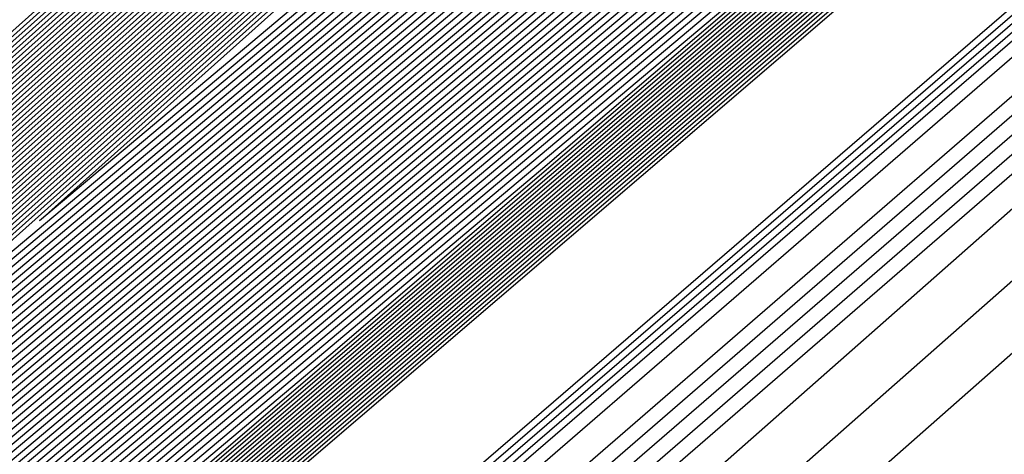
# Model space of a CAD drawing. Extents: x 3249832 to 3255657, y 13789405 to 13793316.
# Tile 717 of 1056: x 3253205.778 to 3253206.317, y 13791254.94 to 13791255.177. Entities that reach past the tile are written whole.
import ezdxf

# ---------------------------------------------------------------- set-up
doc = ezdxf.new("R2010")
doc.units = 0
doc.header["$LTSCALE"] = 100
doc.header["$MEASUREMENT"] = 0
for name, color, linetype in [('GRATIO_03231_CON', 1, 'CONTINUOUS'), ('GRATIO_0323_ICON', 1, 'CONTINUOUS'), ('TARGETS_EAST', 7, 'CONTINUOUS')]:
    doc.layers.add(name, color=color, linetype=linetype)

# ---------------------------------------------------------------- blocks, each defined once
blk = doc.blocks.new('Gratio_032316_contours')
at = {"layer": 'GRATIO_03231_CON', "color": 5, "linetype": 'Continuous', "flags": 128}
for points in [[(3253294.02117, 13791331.04278), (3253275.51252, 13791314.84857), (3253259.74641, 13791301.11971), (3253250.90118, 13791293.4869), (3253247.60749, 13791290.71421), (3253247.10911, 13791290.34906), (3253246.71171, 13791290.01217), (3253243.96878, 13791287.61762), (3253236.49572, 13791281.15281), (3253223.09361, 13791269.61112), (3253207.30623, 13791256.00981), (3253193.86302, 13791244.37213), (3253186.31196, 13791237.71784), (3253183.47503, 13791235.05279)], [(3253293.83167, 13791330.88045), (3253275.39736, 13791314.75135), (3253259.6945, 13791301.07777), (3253250.88464, 13791293.47583), (3253247.60402, 13791290.71447), (3253247.10757, 13791290.35085), (3253246.69656, 13791290.00204), (3253243.85762, 13791287.52479), (3253236.12374, 13791280.8358), (3253222.25472, 13791268.89288), (3253205.91767, 13791254.81834), (3253192.00653, 13791242.77561), (3253184.19264, 13791235.88971), (3253181.25697, 13791233.1319)], [(3253293.64218, 13791330.71812), (3253275.28219, 13791314.65413), (3253259.64258, 13791301.03582), (3253250.8681, 13791293.46475), (3253247.60055, 13791290.71473), (3253247.10604, 13791290.35265), (3253246.68141, 13791289.99191), (3253243.74646, 13791287.43197), (3253235.75176, 13791280.51879), (3253221.41583, 13791268.17464), (3253204.52912, 13791253.62687), (3253190.15004, 13791241.1791), (3253182.07332, 13791234.06158)], [(3253293.45268, 13791330.55578), (3253275.16702, 13791314.55691), (3253259.59067, 13791300.99388), (3253250.85155, 13791293.45368), (3253247.59708, 13791290.71499), (3253247.10451, 13791290.35445), (3253246.66626, 13791289.98178), (3253243.6353, 13791287.33914), (3253235.37978, 13791280.20179), (3253220.57694, 13791267.4564), (3253203.14057, 13791252.4354), (3253188.29355, 13791239.58258), (3253179.954, 13791232.23346)], [(3253308.44452, 13791343.76579), (3253293.07368, 13791330.23112), (3253274.93669, 13791314.36246), (3253259.48684, 13791300.90999), (3253250.81847, 13791293.43152), (3253247.59013, 13791290.71551), (3253247.10144, 13791290.35804), (3253246.63595, 13791289.96152), (3253243.41298, 13791287.15349), (3253234.63582, 13791279.56777), (3253218.89917, 13791266.01993), (3253200.36346, 13791250.05246), (3253184.58057, 13791236.38955), (3253175.71733, 13791228.58423), (3253172.40047, 13791225.5046), (3253171.87167, 13791224.84758), (3253171.83099, 13791224.68776), (3253171.81192, 13791224.61054), (3253171.80631, 13791224.57903), (3253171.80709, 13791224.56196), (3253171.81141, 13791224.55077), (3253171.8175, 13791224.5425)], [(3253308.192, 13791343.54795), (3253292.88418, 13791330.06879), (3253274.82152, 13791314.26524), (3253259.43492, 13791300.86805), (3253250.80192, 13791293.42045), (3253247.58666, 13791290.71576), (3253247.09991, 13791290.35984), (3253246.63023, 13791289.95949), (3253243.37731, 13791287.12548), (3253234.5186, 13791279.46953), (3253219.10173, 13791266.20888), (3253203.65505, 13791252.98282), (3253196.57706, 13791247.03615)], [(3253307.93948, 13791343.33011), (3253292.69468, 13791329.90645), (3253274.70635, 13791314.16802), (3253259.38301, 13791300.82611), (3253250.78538, 13791293.40937), (3253247.58319, 13791290.71602), (3253247.09838, 13791290.36164), (3253246.63006, 13791289.96223), (3253243.38596, 13791287.13554), (3253234.55099, 13791279.49977), (3253219.17525, 13791266.27429), (3253203.76972, 13791253.08339), (3253196.71057, 13791247.15255)], [(3253307.68696, 13791343.11228), (3253292.50518, 13791329.74412), (3253274.59119, 13791314.0708), (3253259.33109, 13791300.78416), (3253250.76884, 13791293.3983), (3253247.57972, 13791290.71628), (3253247.09685, 13791290.36343), (3253246.62988, 13791289.96496), (3253243.39462, 13791287.1456), (3253234.58339, 13791279.53), (3253219.24877, 13791266.33971), (3253203.88439, 13791253.18397), (3253196.84408, 13791247.26894)], [(3253307.18192, 13791342.67661), (3253292.12619, 13791329.41946), (3253274.36086, 13791313.87636), (3253259.22726, 13791300.70028), (3253250.73575, 13791293.37615), (3253247.57277, 13791290.7168), (3253247.09378, 13791290.36703), (3253246.62953, 13791289.97042), (3253243.41193, 13791287.16573), (3253234.64818, 13791279.59048), (3253219.39582, 13791266.47055), (3253204.11372, 13791253.38512), (3253197.11109, 13791247.50173)], [(3253306.9294, 13791342.45877), (3253291.93669, 13791329.25712), (3253274.24569, 13791313.77914), (3253259.17535, 13791300.65833), (3253250.71921, 13791293.36507), (3253247.5693, 13791290.71706), (3253247.09225, 13791290.36882), (3253246.62935, 13791289.97315), (3253243.42058, 13791287.17579), (3253234.68057, 13791279.62072), (3253219.46933, 13791266.53596), (3253204.22838, 13791253.4857), (3253197.2446, 13791247.61813)], [(3253306.67688, 13791342.24094), (3253291.74719, 13791329.09479), (3253274.13052, 13791313.68192), (3253259.12343, 13791300.61639), (3253250.70267, 13791293.354), (3253247.56583, 13791290.71731), (3253247.09072, 13791290.37062), (3253246.62918, 13791289.97588), (3253243.42924, 13791287.18585), (3253234.71297, 13791279.65096), (3253219.54285, 13791266.60138), (3253204.34305, 13791253.58627), (3253197.37811, 13791247.73453)], [(3253306.42436, 13791342.0231), (3253291.55769, 13791328.93246), (3253274.01535, 13791313.58469), (3253259.07151, 13791300.57445), (3253250.68613, 13791293.34292), (3253247.56236, 13791290.71757), (3253247.08919, 13791290.37242), (3253246.629, 13791289.97862), (3253243.43789, 13791287.19591), (3253234.74536, 13791279.68119), (3253219.61637, 13791266.6668), (3253204.45771, 13791253.68685), (3253197.51162, 13791247.85092)], [(3253305.91932, 13791341.58743), (3253291.17869, 13791328.60779), (3253273.78502, 13791313.39025), (3253258.96768, 13791300.49056), (3253250.65304, 13791293.32077), (3253247.55541, 13791290.71809), (3253247.08612, 13791290.37601), (3253246.62865, 13791289.98408), (3253243.4552, 13791287.21604), (3253234.81015, 13791279.74167), (3253219.76341, 13791266.79763), (3253204.68704, 13791253.888), (3253197.77863, 13791248.08372)], [(3253305.6668, 13791341.36959), (3253290.98919, 13791328.44546), (3253273.66985, 13791313.29303), (3253258.91577, 13791300.44861), (3253250.6365, 13791293.30969), (3253247.55194, 13791290.71835), (3253247.08459, 13791290.37781), (3253246.62848, 13791289.98681), (3253243.46386, 13791287.2261), (3253234.84255, 13791279.77191), (3253219.83693, 13791266.86305), (3253204.80171, 13791253.98858), (3253197.91214, 13791248.20012)], [(3253305.41428, 13791341.15176), (3253290.79969, 13791328.28313), (3253273.55469, 13791313.19581), (3253258.86385, 13791300.40667), (3253250.61995, 13791293.29862), (3253247.54847, 13791290.71861), (3253247.08306, 13791290.3796), (3253246.6283, 13791289.98954), (3253243.47251, 13791287.23616), (3253234.87494, 13791279.80214), (3253219.91045, 13791266.92847), (3253204.91637, 13791254.08915), (3253198.04565, 13791248.31651)], [(3253305.16176, 13791340.93392), (3253290.6102, 13791328.1208), (3253273.43952, 13791313.09859), (3253258.81194, 13791300.36473), (3253250.60341, 13791293.28754), (3253247.545, 13791290.71886), (3253247.08152, 13791290.3814), (3253246.62812, 13791289.99227), (3253243.48117, 13791287.24622), (3253234.90734, 13791279.83238), (3253219.98397, 13791266.99388), (3253205.03104, 13791254.18973), (3253198.17916, 13791248.43291)], [(3253304.65672, 13791340.49825), (3253290.2312, 13791327.79613), (3253273.20919, 13791312.90414), (3253258.70811, 13791300.28084), (3253250.57033, 13791293.26539), (3253247.53805, 13791290.71938), (3253247.07846, 13791290.385), (3253246.62777, 13791289.99774), (3253243.49848, 13791287.26634), (3253234.97213, 13791279.89286), (3253220.13101, 13791267.12472), (3253205.26037, 13791254.39088), (3253198.44617, 13791248.6657)], [(3253304.4042, 13791340.28041), (3253290.0417, 13791327.6338), (3253273.09402, 13791312.80692), (3253258.65619, 13791300.2389), (3253250.55378, 13791293.25432), (3253247.53458, 13791290.71964), (3253247.07693, 13791290.38679), (3253246.6276, 13791290.00047), (3253243.50713, 13791287.2764), (3253235.00453, 13791279.9231), (3253220.20453, 13791267.19013), (3253205.37503, 13791254.49146), (3253198.57968, 13791248.7821)], [(3253304.15168, 13791340.06258), (3253289.8522, 13791327.47147), (3253272.97886, 13791312.7097), (3253258.60428, 13791300.19695), (3253250.53724, 13791293.24324), (3253247.53111, 13791290.7199), (3253247.07539, 13791290.38859), (3253246.62742, 13791290.0032), (3253243.51579, 13791287.28647), (3253235.03692, 13791279.95333), (3253220.27805, 13791267.25555), (3253205.4897, 13791254.59203), (3253198.71319, 13791248.8985)], [(3253303.89916, 13791339.84474), (3253289.6627, 13791327.30914), (3253272.86369, 13791312.61248), (3253258.55236, 13791300.15501), (3253250.5207, 13791293.23216), (3253247.52764, 13791290.72015), (3253247.07386, 13791290.39039), (3253246.62724, 13791290.00593), (3253243.52444, 13791287.29653), (3253235.06932, 13791279.98357), (3253220.35157, 13791267.32097), (3253205.60436, 13791254.69261), (3253198.8467, 13791249.01489)], [(3253303.39412, 13791339.40907), (3253289.2837, 13791326.98447), (3253272.63335, 13791312.41804), (3253258.44853, 13791300.07112), (3253250.48761, 13791293.21001), (3253247.52069, 13791290.72067), (3253247.0708, 13791290.39398), (3253246.62689, 13791290.0114), (3253243.54175, 13791287.31665), (3253235.13411, 13791280.04405), (3253220.49861, 13791267.4518), (3253205.83369, 13791254.89376), (3253199.11371, 13791249.24769)], [(3253303.1416, 13791339.19123), (3253289.09421, 13791326.82214), (3253272.51819, 13791312.32081), (3253258.39661, 13791300.02918), (3253250.47107, 13791293.19894), (3253247.51722, 13791290.72093), (3253247.06927, 13791290.39578), (3253246.62672, 13791290.01413), (3253243.55041, 13791287.32671), (3253235.1665, 13791280.07429), (3253220.57213, 13791267.51722), (3253205.94836, 13791254.99434), (3253199.24722, 13791249.36409)], [(3253302.88908, 13791338.9734), (3253288.90471, 13791326.65981), (3253272.40302, 13791312.22359), (3253258.3447, 13791299.98724), (3253250.45453, 13791293.18786), (3253247.51375, 13791290.72119), (3253247.06773, 13791290.39757), (3253246.62654, 13791290.01686), (3253243.55907, 13791287.33677), (3253235.1989, 13791280.10452), (3253220.64565, 13791267.58263), (3253206.06302, 13791255.09491), (3253199.38073, 13791249.48048)], [(3253302.63656, 13791338.75556), (3253288.71521, 13791326.49747), (3253272.28786, 13791312.12637), (3253258.29278, 13791299.94529), (3253250.43798, 13791293.17679), (3253247.51028, 13791290.72145), (3253247.0662, 13791290.39937), (3253246.62637, 13791290.01959), (3253243.56772, 13791287.34683), (3253235.23129, 13791280.13476), (3253220.71917, 13791267.64805), (3253206.17769, 13791255.19549), (3253199.51423, 13791249.59688)], [(3253302.13153, 13791338.31989), (3253288.33621, 13791326.17281), (3253272.05752, 13791311.93193), (3253258.18895, 13791299.8614), (3253250.4049, 13791293.15464), (3253247.50334, 13791290.72196), (3253247.06314, 13791290.40297), (3253246.62601, 13791290.02505), (3253243.58503, 13791287.36696), (3253235.29608, 13791280.19524), (3253220.86621, 13791267.77889), (3253206.40702, 13791255.39664), (3253199.78125, 13791249.82967)], [(3253301.879, 13791338.10206), (3253288.14671, 13791326.01048), (3253271.94236, 13791311.83471), (3253258.13704, 13791299.81946), (3253250.38836, 13791293.14356), (3253247.49986, 13791290.72222), (3253247.0616, 13791290.40476), (3253246.62584, 13791290.02779), (3253243.59369, 13791287.37702), (3253235.32848, 13791280.22547), (3253220.93973, 13791267.8443), (3253206.52168, 13791255.49722), (3253199.91476, 13791249.94607)], [(3253301.62648, 13791337.88422), (3253287.95721, 13791325.84815), (3253271.82719, 13791311.73748), (3253258.08512, 13791299.77752), (3253250.37181, 13791293.13248), (3253247.49639, 13791290.72248), (3253247.06007, 13791290.40656), (3253246.62566, 13791290.03052), (3253243.60234, 13791287.38708), (3253235.36087, 13791280.25571), (3253221.01325, 13791267.90972), (3253206.63635, 13791255.59779), (3253200.04827, 13791250.06247)], [(3253301.37397, 13791337.66638), (3253287.76771, 13791325.68581), (3253271.71202, 13791311.64027), (3253258.03321, 13791299.73557), (3253250.35527, 13791293.12141), (3253247.49292, 13791290.72274), (3253247.05854, 13791290.40836), (3253246.62549, 13791290.03325), (3253243.611, 13791287.39714), (3253235.39327, 13791280.28595), (3253221.08677, 13791267.97514), (3253206.75101, 13791255.69837), (3253200.18178, 13791250.17887)], [(3253200.44879, 13791250.41166), (3253206.81069, 13791256.09404), (3253220.91924, 13791268.4666), (3253235.04803, 13791280.81634), (3253243.18618, 13791287.92368), (3253246.18492, 13791290.54255), (3253246.611, 13791290.92029), (3253246.78637, 13791291.09029), (3253248.05384, 13791292.23007), (3253251.51143, 13791295.3032), (3253257.71035, 13791300.78818), (3253265.01464, 13791307.22329), (3253271.24153, 13791312.66173), (3253274.96742, 13791315.8338), (3253277.80537, 13791318.17811), (3253282.12763, 13791321.81036), (3253289.48383, 13791328.11518), (3253298.13324, 13791335.55292)], [(3253300.86893, 13791337.23071), (3253287.38872, 13791325.36115), (3253271.48169, 13791311.44582), (3253257.92938, 13791299.65169), (3253250.32219, 13791293.09926), (3253247.48598, 13791290.72325), (3253247.05547, 13791290.41195), (3253246.62514, 13791290.03871), (3253243.62831, 13791287.41727), (3253235.45806, 13791280.34643), (3253221.23381, 13791268.10597), (3253206.98034, 13791255.89952), (3253200.44879, 13791250.41166)], [(3253200.5823, 13791250.52806), (3253206.92586, 13791256.19405), (3253220.99372, 13791268.53092), (3253235.08176, 13791280.84504), (3253243.19647, 13791287.93185), (3253246.18666, 13791290.54307), (3253246.61171, 13791290.9195), (3253246.77966, 13791291.08219), (3253247.99304, 13791292.17328), (3253251.303, 13791295.11519), (3253257.23724, 13791300.36597), (3253264.22964, 13791306.52631), (3253270.19065, 13791311.73254), (3253273.77263, 13791314.78231), (3253276.59564, 13791317.11859), (3253281.0217, 13791320.84562), (3253288.57991, 13791327.3283), (3253297.46775, 13791334.97385)], [(3253300.61641, 13791337.01288), (3253287.19922, 13791325.19882), (3253271.36652, 13791311.3486), (3253257.87746, 13791299.60974), (3253250.30564, 13791293.08818), (3253247.4825, 13791290.72351), (3253247.05394, 13791290.41375), (3253246.62496, 13791290.04144), (3253243.63696, 13791287.42733), (3253235.49045, 13791280.37666), (3253221.30733, 13791268.17139), (3253207.09501, 13791256.0001), (3253200.5823, 13791250.52806)], [(3253200.71581, 13791250.64445), (3253207.04102, 13791256.29406), (3253221.06819, 13791268.59524), (3253235.1155, 13791280.87374), (3253243.20676, 13791287.94002), (3253246.18839, 13791290.5436), (3253246.61242, 13791290.9187), (3253246.77296, 13791291.07408), (3253247.93224, 13791292.11649), (3253251.09457, 13791294.92718), (3253256.76412, 13791299.94376), (3253263.44465, 13791305.82933), (3253269.13978, 13791310.80334), (3253272.57784, 13791313.73083), (3253275.38591, 13791316.05906), (3253279.91577, 13791319.88089), (3253287.67598, 13791326.54142), (3253296.80226, 13791334.39477)], [(3253300.36389, 13791336.79504), (3253287.00972, 13791325.03648), (3253271.25136, 13791311.25138), (3253257.82555, 13791299.5678), (3253250.2891, 13791293.07711), (3253247.47903, 13791290.72377), (3253247.05241, 13791290.41554), (3253246.62478, 13791290.04418), (3253243.64562, 13791287.43739), (3253235.52285, 13791280.4069), (3253221.38085, 13791268.2368), (3253207.20967, 13791256.10068), (3253200.71581, 13791250.64445)], [(3253200.84932, 13791250.76085), (3253207.15618, 13791256.39406), (3253221.14266, 13791268.65956), (3253235.14923, 13791280.90243), (3253243.21706, 13791287.9482), (3253246.19012, 13791290.54412), (3253246.61314, 13791290.9179), (3253246.76625, 13791291.06598), (3253247.87144, 13791292.0597), (3253250.88614, 13791294.73917), (3253256.29101, 13791299.52155), (3253262.65965, 13791305.13235), (3253268.0889, 13791309.87415), (3253271.38305, 13791312.67934), (3253274.17618, 13791314.99954), (3253278.80984, 13791318.91616), (3253286.77206, 13791325.75454), (3253296.13677, 13791333.81569)], [(3253300.11137, 13791336.57721), (3253286.82022, 13791324.87415), (3253271.13619, 13791311.15416), (3253257.77363, 13791299.52586), (3253250.27256, 13791293.06603), (3253247.47556, 13791290.72403), (3253247.05088, 13791290.41734), (3253246.62461, 13791290.04691), (3253243.65427, 13791287.44745), (3253235.55525, 13791280.43714), (3253221.45437, 13791268.30222), (3253207.32434, 13791256.20125), (3253200.84931, 13791250.76085)], [(3253201.11633, 13791250.99365), (3253207.3865, 13791256.59408), (3253221.29161, 13791268.78821), (3253235.2167, 13791280.95983), (3253243.23764, 13791287.96455), (3253246.19359, 13791290.54517), (3253246.61456, 13791290.91631), (3253246.75284, 13791291.04977), (3253247.74984, 13791291.94612), (3253250.46928, 13791294.36315), (3253255.34478, 13791298.67713), (3253261.08965, 13791303.73839), (3253265.98715, 13791308.01576), (3253268.99347, 13791310.57637), (3253271.75672, 13791312.8805), (3253276.59798, 13791316.9867), (3253284.9642, 13791324.18078), (3253294.80578, 13791332.65754)], [(3253299.60633, 13791336.14153), (3253286.44122, 13791324.54949), (3253270.90586, 13791310.95971), (3253257.6698, 13791299.44197), (3253250.23947, 13791293.04388), (3253247.46862, 13791290.72454), (3253247.04781, 13791290.42093), (3253246.62426, 13791290.05237), (3253243.67158, 13791287.46757), (3253235.62004, 13791280.49761), (3253221.60141, 13791268.43306), (3253207.55367, 13791256.4024), (3253201.11633, 13791250.99364)], [(3253201.24984, 13791251.11004), (3253207.50166, 13791256.69409), (3253221.36608, 13791268.85253), (3253235.25044, 13791280.98852), (3253243.24793, 13791287.97272), (3253246.19533, 13791290.5457), (3253246.61528, 13791290.91552), (3253246.74613, 13791291.04167), (3253247.68904, 13791291.88933), (3253250.26085, 13791294.17514), (3253254.87166, 13791298.25492), (3253260.30466, 13791303.04141), (3253264.93627, 13791307.08657), (3253267.79868, 13791309.52489), (3253270.54699, 13791311.82097), (3253275.49205, 13791316.02196), (3253284.06028, 13791323.3939), (3253294.14029, 13791332.07846)], [(3253299.35381, 13791335.9237), (3253286.25172, 13791324.38716), (3253270.79069, 13791310.86249), (3253257.61789, 13791299.40003), (3253250.22293, 13791293.0328), (3253247.46514, 13791290.7248), (3253247.04628, 13791290.42273), (3253246.62408, 13791290.0551), (3253243.68024, 13791287.47763), (3253235.65243, 13791280.52785), (3253221.67493, 13791268.49847), (3253207.66834, 13791256.50298), (3253201.24984, 13791251.11004)], [(3253201.38335, 13791251.22644), (3253207.61682, 13791256.7941), (3253221.44056, 13791268.91685), (3253235.28417, 13791281.01722), (3253243.25822, 13791287.9809), (3253246.19706, 13791290.54622), (3253246.61599, 13791290.91472), (3253246.73943, 13791291.03356), (3253247.62824, 13791291.83254), (3253250.05242, 13791293.98713), (3253254.39855, 13791297.83271), (3253259.51966, 13791302.34443), (3253263.88539, 13791306.15737), (3253266.60389, 13791308.4734), (3253269.33726, 13791310.76145), (3253274.38613, 13791315.05723), (3253283.15635, 13791322.60702), (3253293.4748, 13791331.49938)], [(3253299.10129, 13791335.70586), (3253286.06223, 13791324.22482), (3253270.67552, 13791310.76527), (3253257.56597, 13791299.35808), (3253250.20639, 13791293.02173), (3253247.46167, 13791290.72506), (3253247.04475, 13791290.42453), (3253246.62391, 13791290.05783), (3253243.68889, 13791287.4877), (3253235.68483, 13791280.55809), (3253221.74845, 13791268.56389), (3253207.783, 13791256.60355), (3253201.38335, 13791251.22644)], [(3253201.51686, 13791251.34284), (3253207.73198, 13791256.8941), (3253221.51503, 13791268.98117), (3253235.31791, 13791281.04592), (3253243.26852, 13791287.98907), (3253246.1988, 13791290.54675), (3253246.6167, 13791290.91393), (3253246.73272, 13791291.02546), (3253247.56744, 13791291.77576), (3253249.84399, 13791293.79912), (3253253.92543, 13791297.41049), (3253258.73466, 13791301.64744), (3253262.83452, 13791305.22818), (3253265.4091, 13791307.42192), (3253268.12753, 13791309.70193), (3253273.2802, 13791314.0925), (3253282.25242, 13791321.82014), (3253292.80931, 13791330.9203), (3253301.81088, 13791338.63068)], [(3253298.84877, 13791335.48803), (3253285.87273, 13791324.06249), (3253270.56035, 13791310.66805), (3253257.51405, 13791299.31614), (3253250.18984, 13791293.01065), (3253247.4582, 13791290.72532), (3253247.04322, 13791290.42633), (3253246.62373, 13791290.06056), (3253243.69755, 13791287.49776), (3253235.71722, 13791280.58833), (3253221.82197, 13791268.62931), (3253207.89767, 13791256.70413), (3253201.51686, 13791251.34284)], [(3253201.78387, 13791251.57563), (3253207.9623, 13791257.09412), (3253221.66398, 13791269.10982), (3253235.38538, 13791281.10331), (3253243.2891, 13791288.00542), (3253246.20227, 13791290.5478), (3253246.61813, 13791290.91233), (3253246.71931, 13791291.00925), (3253247.44584, 13791291.66218), (3253249.42713, 13791293.4231), (3253252.9792, 13791296.56607), (3253257.16467, 13791300.25348), (3253260.73276, 13791303.36979), (3253263.01952, 13791305.31895), (3253265.70807, 13791307.58288), (3253271.06834, 13791312.16303), (3253280.44457, 13791320.24638), (3253291.47832, 13791329.76215), (3253300.88547, 13791337.82513)], [(3253298.34373, 13791335.05235), (3253285.49373, 13791323.73782), (3253270.33006, 13791310.47357), (3253257.41034, 13791299.23211), (3253250.15702, 13791292.9882), (3253247.45165, 13791290.72536), (3253247.04061, 13791290.42937), (3253246.62378, 13791290.06555), (3253243.71512, 13791287.51757), (3253235.78213, 13791280.64867), (3253221.96904, 13791268.7601), (3253208.127, 13791256.90528), (3253201.78387, 13791251.57563)], [(3253201.91738, 13791251.69203), (3253208.07746, 13791257.19413), (3253221.73845, 13791269.17414), (3253235.41911, 13791281.13201), (3253243.29939, 13791288.01359), (3253246.204, 13791290.54832), (3253246.61884, 13791290.91154), (3253246.71261, 13791291.00114), (3253247.38504, 13791291.60539), (3253249.2187, 13791293.23509), (3253252.50609, 13791296.14386), (3253256.37967, 13791299.5565), (3253259.68189, 13791302.44059), (3253261.82473, 13791304.26746), (3253264.49834, 13791306.52336), (3253269.96241, 13791311.1983), (3253279.54064, 13791319.4595), (3253290.81283, 13791329.18307), (3253300.42277, 13791337.42236)], [(3253298.09121, 13791334.83452), (3253285.30424, 13791323.57548), (3253270.21493, 13791310.37629), (3253257.35856, 13791299.19), (3253250.14077, 13791292.97675), (3253247.44864, 13791290.72505), (3253247.03961, 13791290.4305), (3253246.62406, 13791290.06771), (3253243.72406, 13791287.52727), (3253235.81466, 13791280.67874), (3253222.0426, 13791268.82547), (3253208.24167, 13791257.00585), (3253201.91738, 13791251.69203)], [(3253202.05089, 13791251.80842), (3253208.19262, 13791257.29414), (3253221.81293, 13791269.23846), (3253235.45285, 13791281.16071), (3253243.30968, 13791288.02177), (3253246.20573, 13791290.54885), (3253246.61956, 13791290.91074), (3253246.7059, 13791290.99304), (3253247.32424, 13791291.5486), (3253249.01027, 13791293.04708), (3253252.03297, 13791295.72165), (3253255.59467, 13791298.85952), (3253258.63101, 13791301.5114), (3253260.62994, 13791303.21597), (3253263.28861, 13791305.46384), (3253268.85648, 13791310.23357), (3253278.63672, 13791318.67262), (3253290.14734, 13791328.60399), (3253299.96006, 13791337.01958)], [(3253297.83869, 13791334.61668), (3253285.11475, 13791323.41314), (3253270.09981, 13791310.27902), (3253257.30679, 13791299.14788), (3253250.12455, 13791292.96527), (3253247.44567, 13791290.72468), (3253247.03867, 13791290.43158), (3253246.62439, 13791290.06982), (3253243.73305, 13791287.53693), (3253235.8472, 13791280.70879), (3253222.11616, 13791268.89083), (3253208.35634, 13791257.10642), (3253202.05089, 13791251.80842)], [(3253222.18973, 13791268.9562), (3253208.47101, 13791257.20698), (3253202.18439, 13791251.92482), (3253202.18439, 13791251.92482), (3253208.30778, 13791257.39414), (3253221.8874, 13791269.30278)], [(3253222.33685, 13791269.08692), (3253208.70035, 13791257.40813), (3253202.45141, 13791252.15761), (3253202.45141, 13791252.15761), (3253208.5381, 13791257.59416), (3253222.03635, 13791269.43142)], [(3253222.41042, 13791269.15229), (3253208.81502, 13791257.50869), (3253202.58492, 13791252.27401), (3253202.58492, 13791252.27401), (3253208.65326, 13791257.69417), (3253222.11082, 13791269.49575)], [(3253222.48398, 13791269.21765), (3253208.92969, 13791257.60926), (3253202.71843, 13791252.39041), (3253202.71843, 13791252.39041), (3253208.76842, 13791257.79418), (3253222.18529, 13791269.56007)], [(3253222.55754, 13791269.28301), (3253209.04436, 13791257.70983), (3253202.85194, 13791252.50681), (3253202.85193, 13791252.50681), (3253208.88358, 13791257.89419), (3253222.25977, 13791269.62439)], [(3253222.70467, 13791269.41374), (3253209.2737, 13791257.91097), (3253203.11895, 13791252.7396), (3253203.11895, 13791252.7396), (3253209.1139, 13791258.0942), (3253222.40871, 13791269.75304)], [(3253222.77823, 13791269.4791), (3253209.38837, 13791258.01154), (3253203.25246, 13791252.856), (3253203.25246, 13791252.856), (3253209.22906, 13791258.19421), (3253222.48319, 13791269.81736)], [(3253222.8518, 13791269.54447), (3253209.50304, 13791258.11211), (3253203.38597, 13791252.97239), (3253203.38597, 13791252.97239), (3253209.34422, 13791258.29422), (3253222.55766, 13791269.88168)], [(3253222.92536, 13791269.60983), (3253209.61771, 13791258.21268), (3253203.51947, 13791253.08879), (3253203.51947, 13791253.08879), (3253209.45938, 13791258.39423), (3253222.63214, 13791269.946)], [(3253294.55593, 13791331.78482), (3253282.65133, 13791321.30274), (3253268.6032, 13791309.01445), (3253256.6338, 13791298.60027), (3253249.91373, 13791292.81609), (3253247.40711, 13791290.71997), (3253247.02638, 13791290.44557), (3253246.62867, 13791290.09727), (3253243.8498, 13791287.66252), (3253236.27025, 13791281.09954), (3253223.07249, 13791269.74056), (3253209.84706, 13791258.41382), (3253203.78649, 13791253.32159), (3253203.78649, 13791253.32159), (3253209.68971, 13791258.59423), (3253222.78114, 13791270.07458), (3253235.89161, 13791281.53353), (3253243.79641, 13791288.43297), (3253249.04881, 13791292.99861), (3253256.14655, 13791299.14707), (3253268.13516, 13791309.52901), (3253282.25127, 13791321.73092), (3253294.2793, 13791332.07331)], [(3253294.30341, 13791331.56698), (3253282.46184, 13791321.1404), (3253268.48808, 13791308.91717), (3253256.58203, 13791298.55815), (3253249.89752, 13791292.80461), (3253247.40414, 13791290.71961), (3253247.02543, 13791290.44664), (3253246.629, 13791290.09938), (3253243.85878, 13791287.67218), (3253236.30279, 13791281.1296), (3253223.14605, 13791269.80592), (3253209.96173, 13791258.51439), (3253203.92, 13791253.43798), (3253203.92, 13791253.43798), (3253209.80487, 13791258.69424), (3253222.85565, 13791270.13885), (3253235.92547, 13791281.56208), (3253243.80512, 13791288.43921), (3253249.03601, 13791292.98573), (3253256.09723, 13791299.1022), (3253268.02248, 13791309.42905), (3253282.06389, 13791321.56632), (3253294.02824, 13791331.85395)], [(3253294.05089, 13791331.34915), (3253282.27235, 13791320.97806), (3253268.37296, 13791308.8199), (3253256.53026, 13791298.51602), (3253249.8813, 13791292.79314), (3253247.40117, 13791290.71925), (3253247.02448, 13791290.44772), (3253246.62933, 13791290.10149), (3253243.86776, 13791287.68184), (3253236.33533, 13791281.15966), (3253223.21961, 13791269.87129), (3253210.0764, 13791258.61496), (3253204.05351, 13791253.55438), (3253204.05351, 13791253.55438), (3253209.92004, 13791258.79424), (3253222.93017, 13791270.20313), (3253235.95934, 13791281.59062), (3253243.81382, 13791288.44544), (3253249.02321, 13791292.97286), (3253256.04791, 13791299.05733), (3253267.90979, 13791309.32909), (3253281.87651, 13791321.40172), (3253293.77719, 13791331.63458)], [(3253293.79837, 13791331.13131), (3253282.08285, 13791320.81572), (3253268.25784, 13791308.72262), (3253256.47849, 13791298.4739), (3253249.86508, 13791292.78166), (3253247.39821, 13791290.71889), (3253247.02354, 13791290.4488), (3253246.62966, 13791290.1036), (3253243.87675, 13791287.6915), (3253236.36787, 13791281.18972), (3253223.29318, 13791269.93665), (3253210.19107, 13791258.71553), (3253204.18702, 13791253.67078), (3253204.18701, 13791253.67078), (3253210.0352, 13791258.89424), (3253223.00468, 13791270.26741), (3253235.9932, 13791281.61917), (3253243.82253, 13791288.45167), (3253249.01041, 13791292.95999), (3253255.9986, 13791299.01245), (3253267.79711, 13791309.22914), (3253281.68913, 13791321.23712), (3253293.52613, 13791331.41522)], [(3253281.70387, 13791320.49104), (3253268.02759, 13791308.52807), (3253256.37495, 13791298.38965), (3253249.83265, 13791292.75871), (3253247.39227, 13791290.71816), (3253247.02165, 13791290.45095), (3253246.63032, 13791290.10782), (3253243.89471, 13791287.71083), (3253236.43295, 13791281.24983), (3253223.4403, 13791270.06738), (3253210.42041, 13791258.91666), (3253204.45403, 13791253.90357), (3253204.45403, 13791253.90357), (3253210.2655, 13791259.09429), (3253223.15342, 13791270.39627), (3253236.05998, 13791281.67732), (3253243.49467, 13791288.16911), (3253246.23629, 13791290.55891), (3253246.63094, 13791290.89792), (3253246.97688, 13791291.19282), (3253249.38096, 13791293.27243), (3253255.90221, 13791298.92109), (3253267.57241, 13791309.02875), (3253281.31446, 13791320.90786)], [(3253281.51437, 13791320.3287), (3253267.91246, 13791308.4308), (3253256.32319, 13791298.34753), (3253249.81643, 13791292.74723), (3253247.38931, 13791290.7178), (3253247.0207, 13791290.45203), (3253246.63065, 13791290.10993), (3253243.90369, 13791287.72049), (3253236.4655, 13791281.27989), (3253223.51387, 13791270.13274), (3253210.53508, 13791259.01723), (3253204.58754, 13791254.01997), (3253204.58754, 13791254.01997), (3253210.38066, 13791259.1943), (3253223.22789, 13791270.4606), (3253236.0937, 13791281.70603), (3253243.50493, 13791288.17732), (3253246.23793, 13791290.55953), (3253246.63143, 13791290.89735), (3253246.97568, 13791291.19044), (3253249.36691, 13791293.25849), (3253255.85289, 13791298.87622), (3253267.45972, 13791308.92879), (3253281.12708, 13791320.74326)], [(3253281.32488, 13791320.16636), (3253267.79734, 13791308.33352), (3253256.27142, 13791298.30541), (3253249.80022, 13791292.73576), (3253247.38634, 13791290.71744), (3253247.01976, 13791290.4531), (3253246.63098, 13791290.11204), (3253243.91267, 13791287.73015), (3253236.49804, 13791281.30995), (3253223.58743, 13791270.1981), (3253210.64975, 13791259.1178), (3253204.72105, 13791254.13636), (3253204.72105, 13791254.13637), (3253210.49582, 13791259.2943), (3253223.30236, 13791270.52492), (3253236.12742, 13791281.73474), (3253243.51518, 13791288.18552), (3253246.23956, 13791290.56015), (3253246.63193, 13791290.89678), (3253246.97448, 13791291.18805), (3253249.35287, 13791293.24455), (3253255.80356, 13791298.83135), (3253267.34704, 13791308.82884), (3253280.9397, 13791320.57865)], [(3253281.13539, 13791320.00402), (3253267.68222, 13791308.23625), (3253256.21965, 13791298.26328), (3253249.784, 13791292.72428), (3253247.38337, 13791290.71708), (3253247.01881, 13791290.45418), (3253246.63131, 13791290.11416), (3253243.92165, 13791287.73981), (3253236.53058, 13791281.34001), (3253223.66099, 13791270.26347), (3253210.76442, 13791259.21837), (3253204.85455, 13791254.25276), (3253204.85455, 13791254.25276), (3253210.61098, 13791259.39431), (3253223.37683, 13791270.58925), (3253236.16114, 13791281.76345), (3253243.52543, 13791288.19373), (3253246.2412, 13791290.56077), (3253246.63242, 13791290.89621), (3253246.97329, 13791291.18567), (3253249.33882, 13791293.23061), (3253255.75424, 13791298.78648), (3253267.23435, 13791308.72888), (3253280.75231, 13791320.41405)], [(3253267.45197, 13791308.0417), (3253256.11611, 13791298.17904), (3253249.75157, 13791292.70133), (3253247.37744, 13791290.71635), (3253247.01692, 13791290.45633), (3253246.63197, 13791290.11838), (3253243.93961, 13791287.75913), (3253236.59567, 13791281.40012), (3253223.80812, 13791270.3942), (3253210.99376, 13791259.41951), (3253205.12157, 13791254.48556), (3253205.12157, 13791254.48556), (3253210.84129, 13791259.59433), (3253223.52577, 13791270.7179), (3253236.22858, 13791281.82086), (3253243.54593, 13791288.21014), (3253246.24446, 13791290.562), (3253246.6334, 13791290.89508), (3253246.97089, 13791291.1809), (3253249.31072, 13791293.20273), (3253255.65559, 13791298.69674), (3253267.00898, 13791308.52897)], [(3253267.33685, 13791307.94442), (3253256.06434, 13791298.13691), (3253249.73535, 13791292.68985), (3253247.37447, 13791290.71599), (3253247.01598, 13791290.45741), (3253246.6323, 13791290.12049), (3253243.9486, 13791287.76879), (3253236.62821, 13791281.43018), (3253223.88168, 13791270.45956), (3253211.10843, 13791259.52008), (3253205.25508, 13791254.60195), (3253205.25508, 13791254.60195), (3253210.95645, 13791259.69434), (3253223.60023, 13791270.78223), (3253236.2623, 13791281.84957), (3253243.55619, 13791288.21834), (3253246.2461, 13791290.56262), (3253246.63389, 13791290.89451), (3253246.96969, 13791291.17852), (3253249.29667, 13791293.18879), (3253255.60626, 13791298.65187), (3253266.8963, 13791308.42902)], [(3253267.22172, 13791307.84715), (3253256.01257, 13791298.09479), (3253249.71913, 13791292.67838), (3253247.37151, 13791290.71563), (3253247.01503, 13791290.45848), (3253246.63263, 13791290.1226), (3253243.95758, 13791287.77846), (3253236.66075, 13791281.46024), (3253223.95525, 13791270.52492), (3253211.2231, 13791259.62065), (3253205.38858, 13791254.71835), (3253205.38859, 13791254.71835), (3253211.07161, 13791259.79435), (3253223.6747, 13791270.84655), (3253236.29602, 13791281.87828), (3253243.56644, 13791288.22655), (3253246.24773, 13791290.56324), (3253246.63439, 13791290.89394), (3253246.9685, 13791291.17613), (3253249.28262, 13791293.17485), (3253255.55694, 13791298.607), (3253266.78361, 13791308.32906)], [(3253267.1066, 13791307.74987), (3253255.96081, 13791298.05266), (3253249.70292, 13791292.6669), (3253247.36854, 13791290.71526), (3253247.01409, 13791290.45956), (3253246.63296, 13791290.12471), (3253243.96656, 13791287.78812), (3253236.69329, 13791281.49029), (3253224.02881, 13791270.59029), (3253211.33777, 13791259.72122), (3253205.52209, 13791254.83475), (3253205.52209, 13791254.83475), (3253211.18677, 13791259.89435), (3253223.74917, 13791270.91088), (3253236.32974, 13791281.90699), (3253243.57669, 13791288.23475), (3253246.24937, 13791290.56386), (3253246.63488, 13791290.89337), (3253246.9673, 13791291.17375), (3253249.26858, 13791293.16091), (3253255.50762, 13791298.56213), (3253266.67093, 13791308.22911)], [(3253266.87636, 13791307.55532), (3253255.85727, 13791297.96842), (3253249.67048, 13791292.64395), (3253247.36261, 13791290.71454), (3253247.01219, 13791290.46171), (3253246.63362, 13791290.12893), (3253243.98452, 13791287.80744), (3253236.75838, 13791281.55041), (3253224.17594, 13791270.72101), (3253211.56711, 13791259.92236), (3253205.78911, 13791255.06754), (3253205.78911, 13791255.06754), (3253211.41709, 13791260.09437), (3253223.89811, 13791271.03953), (3253236.39717, 13791281.9644), (3253243.59719, 13791288.25117), (3253246.25263, 13791290.56509), (3253246.63586, 13791290.89224), (3253246.96491, 13791291.16898), (3253249.24048, 13791293.13303), (3253255.40897, 13791298.4724), (3253266.44556, 13791308.0292)]]:
    blk.add_lwpolyline(points, dxfattribs=at)
at = {"layer": 'GRATIO_03231_CON', "color": 1, "linetype": 'Continuous', "flags": 128}
for points in [[(3253305.67252, 13791341.15943), (3253291.44112, 13791328.73289), (3253274.09304, 13791313.59512), (3253259.13586, 13791300.57928), (3253250.7226, 13791293.32407), (3253247.58798, 13791290.69058), (3253247.11217, 13791290.34546), (3253246.74202, 13791290.03243), (3253244.1911, 13791287.80327), (3253237.23968, 13791281.78682), (3253224.77139, 13791271.04759), (3253210.08333, 13791258.39275), (3253197.57601, 13791247.56516)], [(3253301.48161, 13791337.48281), (3253288.76214, 13791326.38505), (3253272.61894, 13791312.30302), (3253258.50087, 13791300.02092), (3253250.53561, 13791293.15728), (3253247.56601, 13791290.66808), (3253247.1137, 13791290.34367), (3253246.75717, 13791290.04256), (3253244.30226, 13791287.8961), (3253237.61166, 13791282.10383), (3253225.61027, 13791271.76582), (3253211.47189, 13791259.58422), (3253199.4325, 13791249.16167)], [(3253297.2907, 13791333.80618), (3253286.08317, 13791324.03722), (3253271.14483, 13791311.01092), (3253257.86588, 13791299.46255), (3253250.34863, 13791292.99048), (3253247.54404, 13791290.64559), (3253247.11524, 13791290.34187), (3253246.77232, 13791290.05269), (3253244.41342, 13791287.98892), (3253237.98364, 13791282.42084), (3253226.44916, 13791272.48406), (3253212.86044, 13791260.77569), (3253201.28899, 13791250.75819)], [(3253283.4042, 13791321.68939), (3253269.67074, 13791309.71882), (3253257.23089, 13791298.90419), (3253250.16164, 13791292.82369), (3253247.52207, 13791290.6231), (3253247.11677, 13791290.34007), (3253246.78748, 13791290.06281), (3253244.52458, 13791288.08175), (3253238.35562, 13791282.73785), (3253227.28805, 13791273.2023), (3253214.24899, 13791261.96716), (3253203.14548, 13791252.3547), (3253196.90856, 13791246.85849)], [(3253284.71798, 13791322.7763), (3253278.04625, 13791316.99372), (3253266.72253, 13791307.13463), (3253255.9609, 13791297.78746), (3253249.78767, 13791292.4901), (3253247.47813, 13791290.57812), (3253247.11983, 13791290.33648), (3253246.81778, 13791290.08307), (3253244.7469, 13791288.2674), (3253239.09958, 13791283.37186), (3253228.96583, 13791274.63877), (3253217.0261, 13791264.3501), (3253206.85846, 13791255.54773), (3253201.14719, 13791250.51475)], [(3253265.24844, 13791305.84253), (3253255.32591, 13791297.2291), (3253249.60069, 13791292.32331), (3253247.45616, 13791290.55562), (3253247.12136, 13791290.33468), (3253246.83293, 13791290.0932), (3253244.85806, 13791288.36023), (3253239.47156, 13791283.68887), (3253229.80472, 13791275.35701), (3253218.41465, 13791265.54157), (3253208.71495, 13791257.14425), (3253203.26651, 13791252.34288), (3253201.21954, 13791250.41992)], [(3253219.80321, 13791266.73304), (3253210.57144, 13791258.74076), (3253205.38583, 13791254.17101), (3253203.4376, 13791252.34081), (3253203.10639, 13791251.87832), (3253203.04337, 13791251.64335), (3253202.98577, 13791251.42247), (3253202.94238, 13791251.23391), (3253203.08126, 13791251.23357), (3253204.20773, 13791252.12802), (3253207.28638, 13791254.76146), (3253212.79514, 13791259.54974), (3253219.26508, 13791265.19521)]]:
    blk.add_lwpolyline(points, dxfattribs=at)
at = {"layer": 'GRATIO_0323_ICON', "color": 7, "linetype": 'Continuous', "flags": 128}
for points in [[(3253293.26318, 13791330.39345), (3253275.05185, 13791314.45969), (3253259.53875, 13791300.95194), (3253250.83501, 13791293.4426), (3253247.59361, 13791290.71525), (3253247.10298, 13791290.35624), (3253246.6511, 13791289.97165), (3253243.52414, 13791287.24631), (3253235.0078, 13791279.88478), (3253219.73806, 13791266.73817), (3253201.75202, 13791251.24392), (3253186.43706, 13791237.98607), (3253177.83468, 13791230.40533)], [(3253307.43444, 13791342.89444), (3253292.31568, 13791329.58179), (3253274.47602, 13791313.97358), (3253259.27918, 13791300.74222), (3253250.7523, 13791293.38722), (3253247.57625, 13791290.71654), (3253247.09531, 13791290.36523), (3253246.62971, 13791289.96769), (3253243.40327, 13791287.15567), (3253234.61578, 13791279.56024), (3253219.3223, 13791266.40513), (3253203.99905, 13791253.28454), (3253196.97759, 13791247.38534)], [(3253306.17184, 13791341.80526), (3253291.36819, 13791328.77013), (3253273.90019, 13791313.48747), (3253259.0196, 13791300.5325), (3253250.66958, 13791293.33184), (3253247.55889, 13791290.71783), (3253247.08765, 13791290.37421), (3253246.62883, 13791289.98135), (3253243.44655, 13791287.20597), (3253234.77776, 13791279.71143), (3253219.68989, 13791266.73221), (3253204.57238, 13791253.78743), (3253197.64512, 13791247.96732)], [(3253304.90924, 13791340.71608), (3253290.4207, 13791327.95847), (3253273.32436, 13791313.00136), (3253258.76002, 13791300.32278), (3253250.58687, 13791293.27647), (3253247.54153, 13791290.71912), (3253247.07999, 13791290.3832), (3253246.62795, 13791289.99501), (3253243.48982, 13791287.25628), (3253234.93973, 13791279.86262), (3253220.05749, 13791267.0593), (3253205.1457, 13791254.2903), (3253198.31267, 13791248.54931)], [(3253303.64664, 13791339.62691), (3253289.4732, 13791327.1468), (3253272.74852, 13791312.51526), (3253258.50045, 13791300.11307), (3253250.50416, 13791293.22109), (3253247.52417, 13791290.72041), (3253247.07233, 13791290.39218), (3253246.62707, 13791290.00866), (3253243.5331, 13791287.30659), (3253235.10171, 13791280.01381), (3253220.42509, 13791267.38638), (3253205.71903, 13791254.79319), (3253198.9802, 13791249.13129)], [(3253302.38404, 13791338.53773), (3253288.52571, 13791326.33514), (3253272.17269, 13791312.02915), (3253258.24087, 13791299.90335), (3253250.42144, 13791293.16571), (3253247.50681, 13791290.7217), (3253247.06467, 13791290.40117), (3253246.62619, 13791290.02232), (3253243.57638, 13791287.3569), (3253235.26369, 13791280.165), (3253220.79269, 13791267.71347), (3253206.29235, 13791255.29606), (3253199.64775, 13791249.71328)], [(3253200.31528, 13791250.29526), (3253206.69554, 13791255.99403), (3253220.84477, 13791268.40227), (3253235.01429, 13791280.78765), (3253243.17589, 13791287.9155), (3253246.18319, 13791290.54202), (3253246.61028, 13791290.92109), (3253246.79307, 13791291.0984), (3253248.11464, 13791292.28686), (3253251.71986, 13791295.49121), (3253258.18347, 13791301.21039), (3253265.79964, 13791307.92027), (3253272.29241, 13791313.59093), (3253276.16221, 13791316.88528), (3253279.0151, 13791319.23763), (3253283.23356, 13791322.77509), (3253290.38776, 13791328.90206), (3253298.79874, 13791336.132)], [(3253301.12145, 13791337.44855), (3253287.57822, 13791325.52348), (3253271.59685, 13791311.54304), (3253257.98129, 13791299.69363), (3253250.33873, 13791293.11033), (3253247.48945, 13791290.723), (3253247.05701, 13791290.41015), (3253246.62531, 13791290.03598), (3253243.61965, 13791287.4072), (3253235.42566, 13791280.31619), (3253221.16029, 13791268.04055), (3253206.86568, 13791255.79895), (3253200.31528, 13791250.29526)], [(3253200.98282, 13791250.87725), (3253207.27134, 13791256.49407), (3253221.21714, 13791268.72389), (3253235.18297, 13791280.93113), (3253243.22735, 13791287.95637), (3253246.19186, 13791290.54465), (3253246.61385, 13791290.91711), (3253246.75955, 13791291.05787), (3253247.81064, 13791292.00291), (3253250.67771, 13791294.55116), (3253255.81789, 13791299.09934), (3253261.87465, 13791304.43537), (3253267.03802, 13791308.94496), (3253270.18826, 13791311.62786), (3253272.96645, 13791313.94002), (3253277.70391, 13791317.95143), (3253285.86813, 13791324.96766), (3253295.47128, 13791333.23661)], [(3253299.85885, 13791336.35937), (3253286.63072, 13791324.71182), (3253271.02102, 13791311.05694), (3253257.72172, 13791299.48391), (3253250.25601, 13791293.05496), (3253247.47209, 13791290.72429), (3253247.04935, 13791290.41914), (3253246.62443, 13791290.04964), (3253243.66293, 13791287.45751), (3253235.58764, 13791280.46738), (3253221.52789, 13791268.36764), (3253207.439, 13791256.30182), (3253200.98282, 13791250.87725)], [(3253201.65036, 13791251.45923), (3253207.84714, 13791256.99411), (3253221.5895, 13791269.04549), (3253235.35164, 13791281.07462), (3253243.27881, 13791287.99724), (3253246.20053, 13791290.54727), (3253246.61742, 13791290.91313), (3253246.72602, 13791291.01735), (3253247.50664, 13791291.71897), (3253249.63556, 13791293.61111), (3253253.45232, 13791296.98828), (3253257.94966, 13791300.95046), (3253261.78364, 13791304.29898), (3253264.21431, 13791306.37043), (3253266.9178, 13791308.64241), (3253272.17427, 13791313.12777), (3253281.3485, 13791321.03326), (3253292.14381, 13791330.34122), (3253301.34818, 13791338.22791)], [(3253298.59625, 13791335.27019), (3253285.68323, 13791323.90016), (3253270.44519, 13791310.57083), (3253257.46214, 13791299.2742), (3253250.1733, 13791292.99958), (3253247.45473, 13791290.72558), (3253247.04168, 13791290.42812), (3253246.62355, 13791290.0633), (3253243.7062, 13791287.50782), (3253235.74962, 13791280.61857), (3253221.89549, 13791268.69472), (3253208.01233, 13791256.80471), (3253201.65036, 13791251.45923)], [(3253222.26329, 13791269.02156), (3253208.58568, 13791257.30755), (3253202.3179, 13791252.04122), (3253202.3179, 13791252.04122), (3253208.42294, 13791257.49415), (3253221.96187, 13791269.36711)], [(3253222.63111, 13791269.34838), (3253209.15903, 13791257.8104), (3253202.98544, 13791252.6232), (3253202.98544, 13791252.6232), (3253208.99874, 13791257.99419), (3253222.33424, 13791269.68871)], [(3253294.80845, 13791332.00265), (3253282.84083, 13791321.46507), (3253268.71833, 13791309.11172), (3253256.68557, 13791298.6424), (3253249.92995, 13791292.82756), (3253247.41007, 13791290.72034), (3253247.02732, 13791290.44449), (3253246.62834, 13791290.09516), (3253243.84082, 13791287.65286), (3253236.2377, 13791281.06949), (3253222.99892, 13791269.67519), (3253209.73238, 13791258.31325), (3253203.65298, 13791253.20519), (3253203.65298, 13791253.20519), (3253209.57454, 13791258.49423), (3253222.70663, 13791270.0103), (3253235.85774, 13791281.50498), (3253243.7877, 13791288.42674), (3253249.0616, 13791293.01148), (3253256.19586, 13791299.19195), (3253268.24784, 13791309.62896), (3253282.43865, 13791321.89552), (3253294.53035, 13791332.29267)], [(3253281.89336, 13791320.65338), (3253268.14271, 13791308.62535), (3253256.42672, 13791298.43178), (3253249.84887, 13791292.77018), (3253247.39524, 13791290.71852), (3253247.02259, 13791290.44987), (3253246.62999, 13791290.10571), (3253243.88573, 13791287.70117), (3253236.40041, 13791281.21978), (3253223.36674, 13791270.00201), (3253210.30574, 13791258.8161), (3253204.32052, 13791253.78717), (3253204.32052, 13791253.78717), (3253210.15034, 13791258.99428), (3253223.07895, 13791270.33195), (3253236.02626, 13791281.64861), (3253243.48442, 13791288.1609), (3253246.23466, 13791290.5583), (3253246.63045, 13791290.89848), (3253246.97808, 13791291.1952), (3253249.39501, 13791293.28637), (3253255.95153, 13791298.96595), (3253267.68509, 13791309.1287), (3253281.50184, 13791321.07246)], [(3253280.94589, 13791319.84168), (3253267.5671, 13791308.13897), (3253256.16788, 13791298.22116), (3253249.76778, 13791292.7128), (3253247.38041, 13791290.71671), (3253247.01787, 13791290.45526), (3253246.63164, 13791290.11627), (3253243.93063, 13791287.74947), (3253236.56312, 13791281.37006), (3253223.73456, 13791270.32883), (3253210.87909, 13791259.31894), (3253204.98806, 13791254.36916), (3253204.98806, 13791254.36916), (3253210.72614, 13791259.49432), (3253223.4513, 13791270.65358), (3253236.19486, 13791281.79216), (3253243.53568, 13791288.20193), (3253246.24283, 13791290.56139), (3253246.63291, 13791290.89565), (3253246.97209, 13791291.18328), (3253249.32477, 13791293.21667), (3253255.70491, 13791298.74161), (3253267.12167, 13791308.62893), (3253280.56493, 13791320.24945)], [(3253266.99148, 13791307.6526), (3253255.90904, 13791298.01054), (3253249.6867, 13791292.65542), (3253247.36557, 13791290.7149), (3253247.01314, 13791290.46064), (3253246.63329, 13791290.12682), (3253243.97554, 13791287.79778), (3253236.72583, 13791281.52035), (3253224.10237, 13791270.65565), (3253211.45244, 13791259.82179), (3253205.6556, 13791254.95114), (3253205.6556, 13791254.95114), (3253211.30193, 13791259.99436), (3253223.82364, 13791270.9752), (3253236.36345, 13791281.93569), (3253243.58694, 13791288.24296), (3253246.251, 13791290.56448), (3253246.63537, 13791290.89281), (3253246.9661, 13791291.17137), (3253249.25453, 13791293.14697), (3253255.45829, 13791298.51727), (3253266.55824, 13791308.12915)], [(3253288.90889, 13791326.45292), (3253280.72523, 13791319.34155), (3253268.19664, 13791308.42673), (3253256.59589, 13791298.34582), (3253249.97466, 13791292.6569), (3253247.5001, 13791290.60061), (3253247.1183, 13791290.33828), (3253246.80263, 13791290.07294), (3253244.63574, 13791288.17457), (3253238.7276, 13791283.05485), (3253228.12694, 13791273.92054), (3253215.63755, 13791263.15863), (3253205.00197, 13791253.95122), (3253199.02788, 13791248.68662)]]:
    blk.add_lwpolyline(points, dxfattribs=at)

msp = doc.modelspace()

# ---------------------------------------------------------------- block references
at = {"layer": 'TARGETS_EAST'}
msp.add_blockref('Gratio_032316_contours', (0, 0), dxfattribs=at)

doc.saveas('drawing.dxf')
